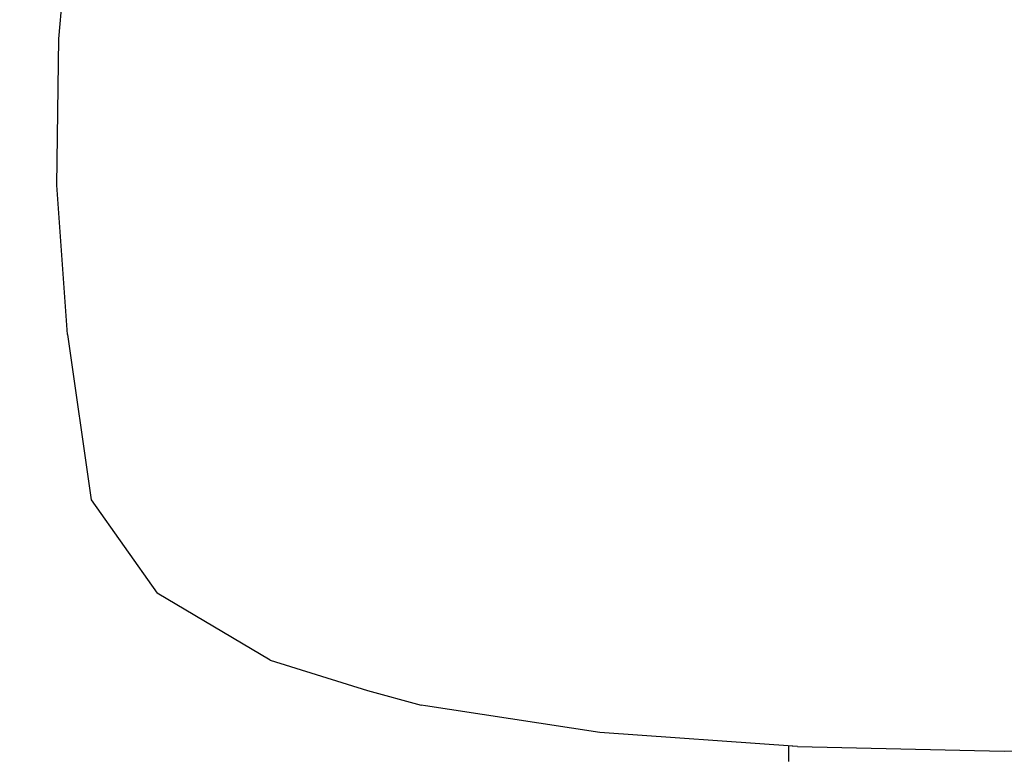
# Model space of a CAD drawing. Header units: millimetres. Extents: x -36478 to 31050, y -14815 to 11827.
# Tile 655 of 656: x -1842 to -1612, y 3901 to 4073. Entities that reach past the tile are written whole.
import ezdxf

# ---------------------------------------------------------------- set-up
doc = ezdxf.new("R2010")
doc.units = ezdxf.units.MM
doc.header["$MEASUREMENT"] = 0
doc.linetypes.add('Wipeout_Contour', pattern=[1000, 0, -1000])
for name, color, linetype in [('Nové_Interiér - nábytek', 7, 'Continuous'), ('Nové_Kóty - SP', 7, 'Continuous'), ('Nové_Výplně - Povrchové', 7, 'Continuous')]:
    doc.layers.add(name, color=color, linetype=linetype)
doc.styles.add('GENEROVANÝ_STYL_2', font='txt')
doc.dimstyles.new('GENEROVANÝ_STYL__1', dxfattribs={"dimtxt": 125, "dimasz": 190, "dimexe": 0.18, "dimexo": 300, "dimgap": 0, "dimtad": 1, "dimdec": 0, "dimzin": 0, "dimdsep": 46, "dimtxsty": 'GENEROVANÝ_STYL_2', "dimblk": 'ARROWHEAD_6', "dimblk1": 'ARROWHEAD_6', "dimblk2": 'ARROWHEAD_6', "dimcen": 0.09, "dimclrd": 1, "dimclre": 1, "dimclrt": 1, "dimazin": 0, "dimtfac": 1, "dimtdec": 4, "dimtmove": 0, "dimatfit": 3, "dimfxl": 1, "dimtolj": 1, "dimtzin": 0, "dimarcsym": 0})

# ---------------------------------------------------------------- blocks, each defined once
blk = doc.blocks.new('*D6333')
at = {"layer": 'Nové_Kóty - SP', "color": 1, "linetype": 'Continuous', "lineweight": 25}
for p, q in [((1592.49, 10900.32), (1592.49, 11050.32)), ((1692.49, 10800.32), (1492.49, 11000.32)), ((1779.99, 10900.32), (1292.49, 10900.32)), ((1592.49, 200), (1592.49, 10900.32)), ((1492.49, 300), (1692.49, 100)), ((1779.99, 200), (1292.49, 200)), ((1592.49, -398.51), (1592.49, 200))]:
    blk.add_line(p, q, dxfattribs=at)
at = {"layer": 'Nové_Kóty - SP', "color": 1, "lineweight": 25, "insert": (1567.49, 5289.02), "char_height": 125, "attachment_point": 7, "rotation": 90, "style": 'GENEROVANÝ_STYL_2'}
blk.add_mtext('\\A1;{\\pql;\\fArial|b0|i0|c0|p38;10\xa0700}', dxfattribs=at)
blk = doc.blocks.new('ARROWHEAD_6')
at = {"color": 0, "linetype": 'Continuous', "lineweight": 0}
for p, q in [((-0.5, -0.5), (0.5, 0.5)), ((0, 0), (-1, 0))]:
    blk.add_line(p, q, dxfattribs=at)
blk = doc.blocks.new('*D6426')
at = {"layer": 'Nové_Kóty - SP', "color": 1, "linetype": 'Continuous', "lineweight": 25}
for p, q in [((-3281.3, 5680), (-3081.3, 5480)), ((-2993.8, 5580), (-3481.3, 5580)), ((-3181.3, 3480), (-3181.3, 5580)), ((-3281.3, 3580), (-3081.3, 3380)), ((-2881.3, 3480), (-3368.8, 3480))]:
    blk.add_line(p, q, dxfattribs=at)
at = {"layer": 'Nové_Kóty - SP', "color": 1, "lineweight": 25, "insert": (-3206.3, 4316.29), "char_height": 125, "attachment_point": 7, "rotation": 90, "style": 'GENEROVANÝ_STYL_2'}
blk.add_mtext('\\A1;{\\pql;\\fArial|b0|i0|c0|p38;2\xa0100}', dxfattribs=at)
blk = doc.blocks.new('*D6432')
at = {"layer": 'Nové_Kóty - SP', "color": 1, "linetype": 'Continuous', "lineweight": 25}
for p, q in [((-4619.03, 6279.62), (-4819.03, 6479.62)), ((-4419.03, 6379.62), (-4906.53, 6379.62)), ((-4719.03, 3480), (-4719.03, 6379.62)), ((-4819.03, 3580), (-4619.03, 3380)), ((-4419.03, 3480), (-4906.53, 3480))]:
    blk.add_line(p, q, dxfattribs=at)
at = {"layer": 'Nové_Kóty - SP', "color": 1, "lineweight": 25, "char_height": 125, "attachment_point": 7, "rotation": 90, "style": 'GENEROVANÝ_STYL_2'}
for s, insert in [('\\A1;{\\pql;\\fArial|b0|i0|c0|p38;100}', (-4744.03, 5995.04)), ('\\A1;{\\pql;\\fArial|b0|i0|c0|p38;2\xa0900}', (-4744.03, 4573.81))]:
    blk.add_mtext(s, dxfattribs=dict(at, insert=insert))
blk = doc.blocks.new('*D6441')
at = {"layer": 'Nové_Kóty - SP', "color": 1, "linetype": 'Continuous', "lineweight": 25}
for p, q in [((-2766.08, 6230), (-2766.08, 6380)), ((-2666.08, 6130), (-2866.08, 6330)), ((-2466.08, 6230), (-2953.58, 6230)), ((-2766.08, 3480), (-2766.08, 6230)), ((-2866.08, 3580), (-2666.08, 3380)), ((-2666.08, 3330.35), (-2866.08, 3530.35)), ((-2466.08, 3480), (-2953.58, 3480))]:
    blk.add_line(p, q, dxfattribs=at)
at = {"layer": 'Nové_Kóty - SP', "color": 1, "lineweight": 25, "char_height": 125, "attachment_point": 7, "rotation": 90, "style": 'GENEROVANÝ_STYL_2'}
for s, insert in [('\\A1;{\\pql;\\fArial|b0|i0|c0|p38;2\xa0750}', (-2791.08, 4641.29)), ('\\A1;{\\pql;\\fArial|b0|i0|c0|p38;50}', (-2613.27, 3511.34))]:
    blk.add_mtext(s, dxfattribs=dict(at, insert=insert))

msp = doc.modelspace()

# ---------------------------------------------------------------- wipeouts: each hides what was drawn before it
at = {"color": 254, "linetype": 'Wipeout_Contour', "lineweight": 0, "ltscale": 13419.713691}
msp.add_wipeout([(-1829.15, 4105.42), (-1832.45, 4068.65), (-1825.09, 4073.14)], dxfattribs=at).dxf.layer = 'Nové_Výplně - Povrchové'
at = {"color": 254, "linetype": 'Wipeout_Contour', "lineweight": 0, "ltscale": 13101.832972}
msp.add_wipeout([(-1611.53, 4054.17), (-1540.55, 4053.01), (-1611.53, 4098.35)], dxfattribs=at).dxf.layer = 'Nové_Výplně - Povrchové'
at = {"color": 254, "linetype": 'Wipeout_Contour', "lineweight": 0, "ltscale": 12790.708784}
msp.add_wipeout([(-1611.53, 3948.7), (-1538.99, 3960.88), (-1611.53, 3960.88)], dxfattribs=at).dxf.layer = 'Nové_Výplně - Povrchové'
at = {"color": 254, "linetype": 'Wipeout_Contour', "lineweight": 0, "ltscale": 12882.797201}
msp.add_wipeout([(-1688.43, 3946.46), (-1743.56, 3943.74), (-1686.02, 3931.6)], dxfattribs=at).dxf.layer = 'Nové_Výplně - Povrchové'

# ---------------------------------------------------------------- next in the draw order: wipeouts: each hides what was drawn before it
at = {"color": 254, "linetype": 'Wipeout_Contour', "lineweight": 0, "ltscale": 13454.44647}
msp.add_wipeout([(-1825.09, 4073.14), (-1821.49, 4110.82), (-1829.15, 4105.42)], dxfattribs=at).dxf.layer = 'Nové_Výplně - Povrchové'
at = {"color": 254, "linetype": 'Wipeout_Contour', "lineweight": 0, "ltscale": 13117.741862}
msp.add_wipeout([(-1542.57, 4096.61), (-1611.53, 4098.35), (-1540.55, 4053.01)], dxfattribs=at).dxf.layer = 'Nové_Výplně - Povrchové'
at = {"color": 254, "linetype": 'Wipeout_Contour', "lineweight": 0, "ltscale": 13324.200309}
msp.add_wipeout([(-1832.45, 4068.65), (-1832.93, 4034.42), (-1826.21, 4037.41)], dxfattribs=at).dxf.layer = 'Nové_Výplně - Povrchové'
at = {"color": 254, "linetype": 'Wipeout_Contour', "lineweight": 0, "ltscale": 12748.445951}
msp.add_wipeout([(-1538.99, 3960.88), (-1611.53, 3948.7), (-1534.64, 3946.46)], dxfattribs=at).dxf.layer = 'Nové_Výplně - Povrchové'
at = {"color": 254, "linetype": 'Wipeout_Contour', "lineweight": 0, "ltscale": 12931.099513}
msp.add_wipeout([(-1743.56, 3943.74), (-1780.05, 3941.19), (-1736.53, 3927.35)], dxfattribs=at).dxf.layer = 'Nové_Výplně - Povrchové'

# ---------------------------------------------------------------- next in the draw order: wipeouts: each hides what was drawn before it
at = {"color": 254, "linetype": 'Wipeout_Contour', "lineweight": 0, "ltscale": 13357.311251}
msp.add_wipeout([(-1826.21, 4037.41), (-1825.09, 4073.14), (-1832.45, 4068.65)], dxfattribs=at).dxf.layer = 'Nové_Výplně - Povrchové'
at = {"color": 254, "linetype": 'Wipeout_Contour', "lineweight": 0, "ltscale": 13226.604147}
msp.add_wipeout([(-1832.93, 4034.42), (-1830.45, 3999.55), (-1824.64, 4000.89)], dxfattribs=at).dxf.layer = 'Nové_Výplně - Povrchové'
at = {"color": 254, "linetype": 'Wipeout_Contour', "lineweight": 0, "ltscale": 12752.220567}
msp.add_wipeout([(-1611.53, 3935.71), (-1534.64, 3946.46), (-1611.53, 3948.7)], dxfattribs=at).dxf.layer = 'Nové_Výplně - Povrchové'
at = {"color": 254, "linetype": 'Wipeout_Contour', "lineweight": 0, "ltscale": 12883.618091}
msp.add_wipeout([(-1743.56, 3943.74), (-1736.53, 3927.35), (-1686.02, 3931.6)], dxfattribs=at).dxf.layer = 'Nové_Výplně - Povrchové'
at = {"color": 254, "linetype": 'Wipeout_Contour', "lineweight": 0, "ltscale": 12960.375383}
msp.add_wipeout([(-1780.05, 3941.19), (-1800.99, 3939.42), (-1767.43, 3924.2)], dxfattribs=at).dxf.layer = 'Nové_Výplně - Povrchové'

# ---------------------------------------------------------------- next in the draw order: wipeouts: each hides what was drawn before it
at = {"color": 254, "linetype": 'Wipeout_Contour', "lineweight": 0, "ltscale": 13420.806169}
msp.add_wipeout([(-1821.49, 4110.82), (-1825.09, 4073.14), (-1807.01, 4079.28)], dxfattribs=at).dxf.layer = 'Nové_Výplně - Povrchové'
at = {"color": 254, "linetype": 'Wipeout_Contour', "lineweight": 0, "ltscale": 13260.317912}
msp.add_wipeout([(-1824.64, 4000.89), (-1826.21, 4037.41), (-1832.93, 4034.42)], dxfattribs=at).dxf.layer = 'Nové_Výplně - Povrchové'
at = {"color": 254, "linetype": 'Wipeout_Contour', "lineweight": 0, "ltscale": 12845.753993}
msp.add_wipeout([(-1611.53, 3960.88), (-1684.07, 3960.88), (-1611.53, 3948.7)], dxfattribs=at).dxf.layer = 'Nové_Výplně - Povrchové'
at = {"color": 254, "linetype": 'Wipeout_Contour', "lineweight": 0, "ltscale": 12922.147825}
msp.add_wipeout([(-1780.05, 3941.19), (-1767.43, 3924.2), (-1736.53, 3927.35)], dxfattribs=at).dxf.layer = 'Nové_Výplně - Povrchové'
at = {"color": 254, "linetype": 'Wipeout_Contour', "lineweight": 0, "ltscale": 12976.308192}
msp.add_wipeout([(-1800.99, 3939.42), (-1809.49, 3939.06), (-1783.06, 3923.4)], dxfattribs=at).dxf.layer = 'Nové_Výplně - Povrchové'
at = {"color": 254, "linetype": 'Wipeout_Contour', "lineweight": 0, "ltscale": 12715.534694}
msp.add_wipeout([(-1611.53, 3923.23), (-1537.04, 3931.6), (-1611.53, 3935.71)], dxfattribs=at).dxf.layer = 'Nové_Výplně - Povrchové'

# ---------------------------------------------------------------- next in the draw order: wipeouts: each hides what was drawn before it
at = {"color": 254, "linetype": 'Wipeout_Contour', "lineweight": 0, "ltscale": 13321.90791}
msp.add_wipeout([(-1825.09, 4073.14), (-1826.21, 4037.41), (-1808.98, 4041.49)], dxfattribs=at).dxf.layer = 'Nové_Výplně - Povrchové'
at = {"color": 254, "linetype": 'Wipeout_Contour', "lineweight": 0, "ltscale": 12708.553183}
msp.add_wipeout([(-1534.64, 3946.46), (-1611.53, 3935.71), (-1537.04, 3931.6)], dxfattribs=at).dxf.layer = 'Nové_Výplně - Povrchové'
at = {"color": 254, "linetype": 'Wipeout_Contour', "lineweight": 0, "ltscale": 12944.604607}
msp.add_wipeout([(-1800.99, 3939.42), (-1783.06, 3923.4), (-1767.43, 3924.2)], dxfattribs=at).dxf.layer = 'Nové_Výplně - Povrchové'
at = {"color": 254, "linetype": 'Wipeout_Contour', "lineweight": 0, "ltscale": 12835.122139}
msp.add_wipeout([(-1686.02, 3931.6), (-1736.53, 3927.35), (-1679.01, 3918.2)], dxfattribs=at).dxf.layer = 'Nové_Výplně - Povrchové'
at = {"color": 254, "linetype": 'Wipeout_Contour', "lineweight": 0, "ltscale": 12684.096528}
msp.add_wipeout([(-1611.53, 3912.59), (-1544.05, 3918.2), (-1611.53, 3923.23)], dxfattribs=at).dxf.layer = 'Nové_Výplně - Povrchové'

# ---------------------------------------------------------------- next in the draw order: wipeouts: each hides what was drawn before it
at = {"color": 254, "linetype": 'Wipeout_Contour', "lineweight": 0, "ltscale": 13353.284787}
msp.add_wipeout([(-1808.98, 4041.49), (-1807.01, 4079.28), (-1825.09, 4073.14)], dxfattribs=at).dxf.layer = 'Nové_Výplně - Povrchové'
at = {"color": 254, "linetype": 'Wipeout_Contour', "lineweight": 0, "ltscale": 13220.325141}
msp.add_wipeout([(-1826.21, 4037.41), (-1824.64, 4000.89), (-1808.61, 4002.72)], dxfattribs=at).dxf.layer = 'Nové_Výplně - Povrchové'
at = {"color": 254, "linetype": 'Wipeout_Contour', "lineweight": 0, "ltscale": 12860.914108}
msp.add_wipeout([(-1684.07, 3960.88), (-1688.43, 3946.46), (-1611.53, 3948.7)], dxfattribs=at).dxf.layer = 'Nové_Výplně - Povrchové'
at = {"color": 254, "linetype": 'Wipeout_Contour', "lineweight": 0, "ltscale": 12674.194892}
msp.add_wipeout([(-1537.04, 3931.6), (-1611.53, 3923.23), (-1544.05, 3918.2)], dxfattribs=at).dxf.layer = 'Nové_Výplně - Povrchové'
at = {"color": 254, "linetype": 'Wipeout_Contour', "lineweight": 0, "ltscale": 12874.71366}
msp.add_wipeout([(-1736.53, 3927.35), (-1767.43, 3924.2), (-1722.57, 3914.13)], dxfattribs=at).dxf.layer = 'Nové_Výplně - Povrchové'
at = {"color": 254, "linetype": 'Wipeout_Contour', "lineweight": 0, "ltscale": 12661.345883}
msp.add_wipeout([(-1611.53, 3905.12), (-1553.5, 3908.13), (-1611.53, 3912.59)], dxfattribs=at).dxf.layer = 'Nové_Výplně - Povrchové'

# ---------------------------------------------------------------- next in the draw order: wipeouts: each hides what was drawn before it
at = {"color": 254, "linetype": 'Wipeout_Contour', "lineweight": 0, "ltscale": 13252.014769}
msp.add_wipeout([(-1808.61, 4002.72), (-1808.98, 4041.49), (-1826.21, 4037.41)], dxfattribs=at).dxf.layer = 'Nové_Výplně - Povrchové'
at = {"color": 254, "linetype": 'Wipeout_Contour', "lineweight": 0, "ltscale": 12863.538333}
msp.add_wipeout([(-1539.23, 4007.89), (-1611.53, 4008.41), (-1538.99, 3960.88)], dxfattribs=at).dxf.layer = 'Nové_Výplně - Povrchové'
at = {"color": 254, "linetype": 'Wipeout_Contour', "lineweight": 0, "ltscale": 12923.092663}
msp.add_wipeout([(-1684.07, 3960.88), (-1739.34, 3960.88), (-1688.43, 3946.46)], dxfattribs=at).dxf.layer = 'Nové_Výplně - Povrchové'
at = {"color": 254, "linetype": 'Wipeout_Contour', "lineweight": 0, "ltscale": 12833.061606}
msp.add_wipeout([(-1736.53, 3927.35), (-1722.57, 3914.13), (-1679.01, 3918.2)], dxfattribs=at).dxf.layer = 'Nové_Výplně - Povrchové'
at = {"color": 254, "linetype": 'Wipeout_Contour', "lineweight": 0, "ltscale": 12899.291877}
msp.add_wipeout([(-1767.43, 3924.2), (-1783.06, 3923.4), (-1747.81, 3912.89)], dxfattribs=at).dxf.layer = 'Nové_Výplně - Povrchové'
at = {"color": 254, "linetype": 'Wipeout_Contour', "lineweight": 0, "ltscale": 12648.59755}
msp.add_wipeout([(-1544.05, 3918.2), (-1611.53, 3912.59), (-1553.5, 3908.13)], dxfattribs=at).dxf.layer = 'Nové_Výplně - Povrchové'
at = {"color": 254, "linetype": 'Wipeout_Contour', "lineweight": 0, "ltscale": 12650.761777}
msp.add_wipeout([(-1611.53, 3905.12), (-1611.53, 3902.15), (-1563.24, 3903.27)], dxfattribs=at).dxf.layer = 'Nové_Výplně - Povrchové'

# ---------------------------------------------------------------- next in the draw order: wipeouts: each hides what was drawn before it
at = {"color": 254, "linetype": 'Wipeout_Contour', "lineweight": 0, "ltscale": 13309.165519}
msp.add_wipeout([(-1807.01, 4079.28), (-1808.98, 4041.49), (-1780.07, 4045.94)], dxfattribs=at).dxf.layer = 'Nové_Výplně - Povrchové'
at = {"color": 254, "linetype": 'Wipeout_Contour', "lineweight": 0, "ltscale": 12845.121574}
msp.add_wipeout([(-1611.53, 3960.88), (-1538.99, 3960.88), (-1611.53, 4008.41)], dxfattribs=at).dxf.layer = 'Nové_Výplně - Povrchové'
at = {"color": 254, "linetype": 'Wipeout_Contour', "lineweight": 0, "ltscale": 12980.693931}
msp.add_wipeout([(-1739.34, 3960.88), (-1779.21, 3960.88), (-1743.56, 3943.74)], dxfattribs=at).dxf.layer = 'Nové_Výplně - Povrchové'
at = {"color": 254, "linetype": 'Wipeout_Contour', "lineweight": 0, "ltscale": 12865.382704}
msp.add_wipeout([(-1767.43, 3924.2), (-1747.81, 3912.89), (-1722.57, 3914.13)], dxfattribs=at).dxf.layer = 'Nové_Výplně - Povrchové'
at = {"color": 254, "linetype": 'Wipeout_Contour', "lineweight": 0, "ltscale": 12634.829421}
msp.add_wipeout([(-1611.53, 3905.12), (-1563.24, 3903.27), (-1553.5, 3908.13)], dxfattribs=at).dxf.layer = 'Nové_Výplně - Povrchové'

# ---------------------------------------------------------------- next in the draw order: wipeouts: each hides what was drawn before it
at = {"color": 254, "linetype": 'Wipeout_Contour', "lineweight": 0, "ltscale": 13338.115101}
msp.add_wipeout([(-1780.07, 4045.94), (-1777.42, 4085.97), (-1807.01, 4079.28)], dxfattribs=at).dxf.layer = 'Nové_Výplně - Povrchové'
at = {"color": 254, "linetype": 'Wipeout_Contour', "lineweight": 0, "ltscale": 12975.624115}
msp.add_wipeout([(-1611.53, 4008.41), (-1539.23, 4007.89), (-1611.53, 4054.17)], dxfattribs=at).dxf.layer = 'Nové_Výplně - Povrchové'
at = {"color": 254, "linetype": 'Wipeout_Contour', "lineweight": 0, "ltscale": 13202.454465}
msp.add_wipeout([(-1808.98, 4041.49), (-1808.61, 4002.72), (-1780.83, 4004.72)], dxfattribs=at).dxf.layer = 'Nové_Výplně - Povrchové'
at = {"color": 254, "linetype": 'Wipeout_Contour', "lineweight": 0, "ltscale": 13020.305738}
msp.add_wipeout([(-1779.21, 3960.88), (-1805.52, 3960.88), (-1780.05, 3941.19)], dxfattribs=at).dxf.layer = 'Nové_Výplně - Povrchové'
at = {"color": 254, "linetype": 'Wipeout_Contour', "lineweight": 0, "ltscale": 12789.23102}
msp.add_wipeout([(-1679.01, 3918.2), (-1722.57, 3914.13), (-1669.56, 3908.13)], dxfattribs=at).dxf.layer = 'Nové_Výplně - Povrchové'

# ---------------------------------------------------------------- next in the draw order: wipeouts: each hides what was drawn before it
at = {"color": 254, "linetype": 'Wipeout_Contour', "lineweight": 0, "ltscale": 12992.570401}
msp.add_wipeout([(-1540.55, 4053.01), (-1611.53, 4054.17), (-1539.23, 4007.89)], dxfattribs=at).dxf.layer = 'Nové_Výplně - Povrchové'
at = {"color": 254, "linetype": 'Wipeout_Contour', "lineweight": 0, "ltscale": 13231.464698}
msp.add_wipeout([(-1780.83, 4004.72), (-1780.07, 4045.94), (-1808.98, 4041.49)], dxfattribs=at).dxf.layer = 'Nové_Výplně - Povrchové'
at = {"color": 254, "linetype": 'Wipeout_Contour', "lineweight": 0, "ltscale": 13044.199313}
msp.add_wipeout([(-1805.52, 3960.88), (-1820.13, 3960.88), (-1800.99, 3939.42)], dxfattribs=at).dxf.layer = 'Nové_Výplně - Povrchové'
at = {"color": 254, "linetype": 'Wipeout_Contour', "lineweight": 0, "ltscale": 12825.045042}
msp.add_wipeout([(-1722.57, 3914.13), (-1747.81, 3912.89), (-1706, 3906.52)], dxfattribs=at).dxf.layer = 'Nové_Výplně - Povrchové'

# ---------------------------------------------------------------- next in the draw order: wipeouts: each hides what was drawn before it
at = {"color": 254, "linetype": 'Wipeout_Contour', "lineweight": 0, "ltscale": 13282.824671}
msp.add_wipeout([(-1777.42, 4085.97), (-1780.07, 4045.94), (-1738.3, 4050.03)], dxfattribs=at).dxf.layer = 'Nové_Výplně - Povrchové'
at = {"color": 254, "linetype": 'Wipeout_Contour', "lineweight": 0, "ltscale": 13055.296119}
msp.add_wipeout([(-1820.13, 3960.88), (-1824.89, 3960.88), (-1809.49, 3939.06)], dxfattribs=at).dxf.layer = 'Nové_Výplně - Povrchové'
at = {"color": 254, "linetype": 'Wipeout_Contour', "lineweight": 0, "ltscale": 12888.77427}
msp.add_wipeout([(-1747.81, 3912.89), (-1783.06, 3923.4), (-1760.35, 3916.36)], dxfattribs=at).dxf.layer = 'Nové_Výplně - Povrchové'
at = {"color": 254, "linetype": 'Wipeout_Contour', "lineweight": 0, "ltscale": 12788.665962}
msp.add_wipeout([(-1722.57, 3914.13), (-1706, 3906.52), (-1669.56, 3908.13)], dxfattribs=at).dxf.layer = 'Nové_Výplně - Povrchové'

# ---------------------------------------------------------------- next in the draw order: wipeouts: each hides what was drawn before it
at = {"color": 254, "linetype": 'Wipeout_Contour', "lineweight": 0, "ltscale": 13308.57886}
msp.add_wipeout([(-1738.3, 4050.03), (-1735.52, 4092.11), (-1777.42, 4085.97)], dxfattribs=at).dxf.layer = 'Nové_Výplně - Povrchové'
at = {"color": 254, "linetype": 'Wipeout_Contour', "lineweight": 0, "ltscale": 13170.40097}
msp.add_wipeout([(-1780.07, 4045.94), (-1780.83, 4004.72), (-1739.75, 4006.55)], dxfattribs=at).dxf.layer = 'Nové_Výplně - Povrchové'
at = {"color": 254, "linetype": 'Wipeout_Contour', "lineweight": 0, "ltscale": 12754.391999}
msp.add_wipeout([(-1669.56, 3908.13), (-1706, 3906.52), (-1659.83, 3903.27)], dxfattribs=at).dxf.layer = 'Nové_Výplně - Povrchové'

# ---------------------------------------------------------------- next in the draw order: wipeouts: each hides what was drawn before it
at = {"color": 254, "linetype": 'Wipeout_Contour', "lineweight": 0, "ltscale": 13196.062902}
msp.add_wipeout([(-1739.75, 4006.55), (-1738.3, 4050.03), (-1780.07, 4045.94)], dxfattribs=at).dxf.layer = 'Nové_Výplně - Povrchové'
at = {"color": 254, "linetype": 'Wipeout_Contour', "lineweight": 0, "ltscale": 12688.001395}
msp.add_wipeout([(-1611.53, 3902.15), (-1611.53, 3905.12), (-1659.83, 3903.27)], dxfattribs=at).dxf.layer = 'Nové_Výplně - Povrchové'

# ---------------------------------------------------------------- next in the draw order: wipeouts: each hides what was drawn before it
at = {"color": 254, "linetype": 'Wipeout_Contour', "lineweight": 0, "ltscale": 13240.052529}
msp.add_wipeout([(-1735.52, 4092.11), (-1738.3, 4050.03), (-1682.51, 4053.01)], dxfattribs=at).dxf.layer = 'Nové_Výplně - Povrchové'
at = {"color": 254, "linetype": 'Wipeout_Contour', "lineweight": 0, "ltscale": 12705.965774}
msp.add_wipeout([(-1611.53, 3905.12), (-1611.53, 3912.59), (-1669.56, 3908.13)], dxfattribs=at).dxf.layer = 'Nové_Výplně - Povrchové'

# ---------------------------------------------------------------- next in the draw order: wipeouts: each hides what was drawn before it
at = {"color": 254, "linetype": 'Wipeout_Contour', "lineweight": 0, "ltscale": 13261.744575}
msp.add_wipeout([(-1682.51, 4053.01), (-1680.49, 4096.61), (-1735.52, 4092.11)], dxfattribs=at).dxf.layer = 'Nové_Výplně - Povrchové'
at = {"color": 254, "linetype": 'Wipeout_Contour', "lineweight": 0, "ltscale": 13121.911315}
msp.add_wipeout([(-1738.3, 4050.03), (-1739.75, 4006.55), (-1683.83, 4007.89)], dxfattribs=at).dxf.layer = 'Nové_Výplně - Povrchové'
at = {"color": 254, "linetype": 'Wipeout_Contour', "lineweight": 0, "ltscale": 12735.80583}
msp.add_wipeout([(-1611.53, 3912.59), (-1611.53, 3923.23), (-1679.01, 3918.2)], dxfattribs=at).dxf.layer = 'Nové_Výplně - Povrchové'
at = {"color": 254, "linetype": 'Wipeout_Contour', "lineweight": 0, "ltscale": 12715.674195}
msp.add_wipeout([(-1611.53, 3905.12), (-1669.56, 3908.13), (-1659.83, 3903.27)], dxfattribs=at).dxf.layer = 'Nové_Výplně - Povrchové'

# ---------------------------------------------------------------- next in the draw order: wipeouts: each hides what was drawn before it
at = {"color": 254, "linetype": 'Wipeout_Contour', "lineweight": 0, "ltscale": 13143.511617}
msp.add_wipeout([(-1683.83, 4007.89), (-1682.51, 4053.01), (-1738.3, 4050.03)], dxfattribs=at).dxf.layer = 'Nové_Výplně - Povrchové'
at = {"color": 254, "linetype": 'Wipeout_Contour', "lineweight": 0, "ltscale": 12772.407699}
msp.add_wipeout([(-1611.53, 3923.23), (-1611.53, 3935.71), (-1686.02, 3931.6)], dxfattribs=at).dxf.layer = 'Nové_Výplně - Povrchové'
at = {"color": 254, "linetype": 'Wipeout_Contour', "lineweight": 0, "ltscale": 12743.892072}
msp.add_wipeout([(-1611.53, 3912.59), (-1679.01, 3918.2), (-1669.56, 3908.13)], dxfattribs=at).dxf.layer = 'Nové_Výplně - Povrchové'
at = {"color": 254, "linetype": 'Wipeout_Contour', "lineweight": 0, "ltscale": 33774.817899}
msp.add_wipeout([(-1659.83, 3903.27), (-1661.85, 3903.41), (-1661.85, 3899.7), (-1611.53, 3900.2), (-1561.21, 3899.7), (-1561.21, 3903.41), (-1563.24, 3903.27), (-1611.53, 3902.15)], dxfattribs=at).dxf.layer = 'Nové_Výplně - Povrchové'

# ---------------------------------------------------------------- next in the draw order: wipeouts: each hides what was drawn before it
at = {"color": 254, "linetype": 'Wipeout_Contour', "lineweight": 0, "ltscale": 12944.287386}
msp.add_wipeout([(-1611.53, 3960.88), (-1611.53, 4008.41), (-1683.83, 4007.89)], dxfattribs=at).dxf.layer = 'Nové_Výplně - Povrchové'
at = {"color": 254, "linetype": 'Wipeout_Contour', "lineweight": 0, "ltscale": 12810.729253}
msp.add_wipeout([(-1611.53, 3935.71), (-1611.53, 3948.7), (-1688.43, 3946.46)], dxfattribs=at).dxf.layer = 'Nové_Výplně - Povrchové'
at = {"color": 254, "linetype": 'Wipeout_Contour', "lineweight": 0, "ltscale": 12781.71098}
msp.add_wipeout([(-1611.53, 3923.23), (-1686.02, 3931.6), (-1679.01, 3918.2)], dxfattribs=at).dxf.layer = 'Nové_Výplně - Povrchové'

# ---------------------------------------------------------------- next in the draw order: wipeouts: each hides what was drawn before it
at = {"color": 254, "linetype": 'Wipeout_Contour', "lineweight": 0, "ltscale": 12926.794072}
msp.add_wipeout([(-1683.83, 4007.89), (-1684.07, 3960.88), (-1611.53, 3960.88)], dxfattribs=at).dxf.layer = 'Nové_Výplně - Povrchové'
at = {"color": 254, "linetype": 'Wipeout_Contour', "lineweight": 0, "ltscale": 12929.92849}
msp.add_wipeout([(-1739.34, 3960.88), (-1743.56, 3943.74), (-1688.43, 3946.46)], dxfattribs=at).dxf.layer = 'Nové_Výplně - Povrchové'

# ---------------------------------------------------------------- next in the draw order: wipeouts: each hides what was drawn before it
at = {"color": 254, "linetype": 'Wipeout_Contour', "lineweight": 0, "ltscale": 13071.958352}
msp.add_wipeout([(-1611.53, 4008.41), (-1611.53, 4054.17), (-1682.51, 4053.01)], dxfattribs=at).dxf.layer = 'Nové_Výplně - Povrchové'
at = {"color": 254, "linetype": 'Wipeout_Contour', "lineweight": 0, "ltscale": 12978.11595}
msp.add_wipeout([(-1779.21, 3960.88), (-1780.05, 3941.19), (-1743.56, 3943.74)], dxfattribs=at).dxf.layer = 'Nové_Výplně - Povrchové'
at = {"color": 254, "linetype": 'Wipeout_Contour', "lineweight": 0, "ltscale": 12822.825431}
msp.add_wipeout([(-1611.53, 3935.71), (-1688.43, 3946.46), (-1686.02, 3931.6)], dxfattribs=at).dxf.layer = 'Nové_Výplně - Povrchové'

# ---------------------------------------------------------------- next in the draw order: wipeouts: each hides what was drawn before it
at = {"color": 254, "linetype": 'Wipeout_Contour', "lineweight": 0, "ltscale": 13195.039733}
msp.add_wipeout([(-1611.53, 4054.17), (-1611.53, 4098.35), (-1680.49, 4096.61)], dxfattribs=at).dxf.layer = 'Nové_Výplně - Povrchové'
at = {"color": 254, "linetype": 'Wipeout_Contour', "lineweight": 0, "ltscale": 13055.209329}
msp.add_wipeout([(-1682.51, 4053.01), (-1683.83, 4007.89), (-1611.53, 4008.41)], dxfattribs=at).dxf.layer = 'Nové_Výplně - Povrchové'
at = {"color": 254, "linetype": 'Wipeout_Contour', "lineweight": 0, "ltscale": 13008.586016}
msp.add_wipeout([(-1805.52, 3960.88), (-1800.99, 3939.42), (-1780.05, 3941.19)], dxfattribs=at).dxf.layer = 'Nové_Výplně - Povrchové'

# ---------------------------------------------------------------- next in the draw order: wipeouts: each hides what was drawn before it
at = {"color": 254, "linetype": 'Wipeout_Contour', "lineweight": 0, "ltscale": 13178.375645}
msp.add_wipeout([(-1680.49, 4096.61), (-1682.51, 4053.01), (-1611.53, 4054.17)], dxfattribs=at).dxf.layer = 'Nové_Výplně - Povrchové'
at = {"color": 254, "linetype": 'Wipeout_Contour', "lineweight": 0, "ltscale": 13025.030272}
msp.add_wipeout([(-1820.13, 3960.88), (-1809.49, 3939.06), (-1800.99, 3939.42)], dxfattribs=at).dxf.layer = 'Nové_Výplně - Povrchové'

# ---------------------------------------------------------------- next in the draw order: wipeouts: each hides what was drawn before it
at = {"color": 254, "linetype": 'Wipeout_Contour', "lineweight": 0, "ltscale": 13155.354146}
msp.add_wipeout([(-1820.13, 3960.88), (-1824.64, 4000.89), (-1830.45, 3999.55)], dxfattribs=at).dxf.layer = 'Nové_Výplně - Povrchové'

# ---------------------------------------------------------------- next in the draw order: wipeouts: each hides what was drawn before it
at = {"color": 254, "linetype": 'Wipeout_Contour', "lineweight": 0, "ltscale": 13118.201632}
msp.add_wipeout([(-1830.45, 3999.55), (-1824.89, 3960.88), (-1820.13, 3960.88)], dxfattribs=at).dxf.layer = 'Nové_Výplně - Povrchové'

# ---------------------------------------------------------------- next in the draw order: wipeouts: each hides what was drawn before it
at = {"color": 254, "linetype": 'Wipeout_Contour', "lineweight": 0, "ltscale": 13143.227177}
msp.add_wipeout([(-1805.52, 3960.88), (-1808.61, 4002.72), (-1824.64, 4000.89)], dxfattribs=at).dxf.layer = 'Nové_Výplně - Povrchové'

# ---------------------------------------------------------------- next in the draw order: wipeouts: each hides what was drawn before it
at = {"color": 254, "linetype": 'Wipeout_Contour', "lineweight": 0, "ltscale": 13108.809316}
msp.add_wipeout([(-1824.64, 4000.89), (-1820.13, 3960.88), (-1805.52, 3960.88)], dxfattribs=at).dxf.layer = 'Nové_Výplně - Povrchové'

# ---------------------------------------------------------------- next in the draw order: wipeouts: each hides what was drawn before it
at = {"color": 254, "linetype": 'Wipeout_Contour', "lineweight": 0, "ltscale": 13117.924257}
msp.add_wipeout([(-1779.21, 3960.88), (-1780.83, 4004.72), (-1808.61, 4002.72)], dxfattribs=at).dxf.layer = 'Nové_Výplně - Povrchové'

# ---------------------------------------------------------------- next in the draw order: wipeouts: each hides what was drawn before it
at = {"color": 254, "linetype": 'Wipeout_Contour', "lineweight": 0, "ltscale": 13086.873263}
msp.add_wipeout([(-1808.61, 4002.72), (-1805.52, 3960.88), (-1779.21, 3960.88)], dxfattribs=at).dxf.layer = 'Nové_Výplně - Povrchové'

# ---------------------------------------------------------------- next in the draw order: wipeouts: each hides what was drawn before it
at = {"color": 254, "linetype": 'Wipeout_Contour', "lineweight": 0, "ltscale": 13077.37322}
msp.add_wipeout([(-1739.34, 3960.88), (-1739.75, 4006.55), (-1780.83, 4004.72)], dxfattribs=at).dxf.layer = 'Nové_Výplně - Povrchové'

# ---------------------------------------------------------------- next in the draw order: wipeouts: each hides what was drawn before it
at = {"color": 254, "linetype": 'Wipeout_Contour', "lineweight": 0, "ltscale": 13050.279101}
msp.add_wipeout([(-1780.83, 4004.72), (-1779.21, 3960.88), (-1739.34, 3960.88)], dxfattribs=at).dxf.layer = 'Nové_Výplně - Povrchové'

# ---------------------------------------------------------------- next in the draw order: wipeouts: each hides what was drawn before it
at = {"color": 254, "linetype": 'Wipeout_Contour', "lineweight": 0, "ltscale": 13019.874587}
msp.add_wipeout([(-1684.07, 3960.88), (-1683.83, 4007.89), (-1739.75, 4006.55)], dxfattribs=at).dxf.layer = 'Nové_Výplně - Povrchové'

# ---------------------------------------------------------------- next in the draw order: wipeouts: each hides what was drawn before it
at = {"color": 254, "linetype": 'Wipeout_Contour', "lineweight": 0, "ltscale": 12997.312421}
msp.add_wipeout([(-1739.75, 4006.55), (-1739.34, 3960.88), (-1684.07, 3960.88)], dxfattribs=at).dxf.layer = 'Nové_Výplně - Povrchové'

# ---------------------------------------------------------------- next in the draw order: wipeouts: each hides what was drawn before it
at = {"color": 254, "linetype": 'Wipeout_Contour', "lineweight": 0, "ltscale": 120221.199004}
msp.add_wipeout([(-3462.82, 4490), (-3435.73, 4490), (-3428.73, 4490), (-3428.73, 4470), (-3435.73, 4470), (-3462.82, 4470), (-3462.82, 3480.38), (-2611, 3480.38), (-2611, 4630), (-931.16, 4630), (-931.16, 4205), (-966.16, 4205), (-966.16, 3490), (-961.16, 3490), (-961.16, 3480.38), (-850.08, 3480.38), (-850.08, 4330), (-880.08, 4330), (-880.08, 4355), (-850.05, 4355), (-850.05, 6130), (-850.08, 6130), (-850.08, 6480), (-3462.82, 6480)], dxfattribs=at).dxf.layer = 'Nové_Výplně - Povrchové'

# ---------------------------------------------------------------- next in the draw order: linework, layer by layer
at = {"layer": 'Nové_Interiér - nábytek', "color": 1, "linetype": 'Continuous', "lineweight": 25}
msp.add_line((-1611.53, 3902.15), (-1563.24, 3903.27), dxfattribs=at)

# ---------------------------------------------------------------- next in the draw order: wipeouts: each hides what was drawn before it
at = {"color": 254, "linetype": 'Wipeout_Contour', "lineweight": 0, "ltscale": 409283.539045}
msp.add_wipeout([(-2046, 4205), (-2046, 4200), (-2026, 4200), (-2026, 4171.06), (-2001, 4171.06), (-2001, 4147.06), (-2026, 4147.06), (-2026, 4036.25), (-2046, 4036.25), (-2046, 4031.25), (-2026, 4031.25), (-2026, 4002.31), (-2001, 4002.31), (-2001, 3978.31), (-2026, 3978.31), (-2026, 3867.5), (-2046, 3867.5), (-2046, 3862.5), (-2026, 3862.5), (-2026, 3833.56), (-2001, 3833.56), (-2001, 3809.56), (-2026, 3809.56), (-2026, 3698.75), (-2046, 3698.75), (-2046, 3693.75), (-2026, 3693.75), (-2026, 3664.81), (-2001, 3664.81), (-2001, 3640.81), (-2026, 3640.81), (-2026, 3530), (-2046, 3530), (-2046, 3480.38), (-1898.32, 3480.38), (-1907.39, 3487.32), (-1908.79, 3489.44), (-1912.28, 3505), (-1908.79, 3520.56), (-1907.39, 3522.68), (-1897.82, 3530), (-1887.17, 3530), (-1887.17, 3533), (-1893.87, 3533), (-1893.87, 3573), (-1884.18, 3573), (-1650.33, 3617.14), (-1641.72, 3619.88), (-1641.72, 3627.5), (-1651.79, 3627.5), (-1651.79, 3675), (-1661.85, 3675), (-1661.85, 3755), (-1671.91, 3755), (-1679.64, 3764.6), (-1872.9, 3754.53), (-1873.17, 3759.53), (-1683.51, 3769.4), (-1712.17, 3805), (-1712.17, 3808.52), (-1740.76, 3810.05), (-1759.35, 3812.47), (-1772.4, 3813.48), (-1792.28, 3816.51), (-1804.01, 3819.87), (-1823.07, 3828.66), (-1829.62, 3832.68), (-1830.88, 3834.71), (-1832.62, 3838.55), (-1836.75, 3842.13), (-1838.88, 3845.71), (-1842.48, 3859.53), (-1841.07, 3870.95), (-1834.99, 3880.14), (-1826.69, 3886.25), (-1820.61, 3888.41), (-1786.95, 3892.28), (-1776.13, 3893.69), (-1728.03, 3897.43), (-1723.37, 3897.7), (-1670.49, 3899.61), (-1661.85, 3899.7), (-1661.85, 3903.41), (-1706, 3906.52), (-1747.81, 3912.89), (-1760.35, 3916.36), (-1783.06, 3923.4), (-1809.49, 3939.06), (-1824.89, 3960.88), (-1830.45, 3999.55), (-1832.93, 4034.42), (-1832.45, 4068.65), (-1829.15, 4105.42), (-1823.13, 4147.9), (-1814.51, 4199.25), (-1813.5, 4205)], dxfattribs=at).dxf.layer = 'Nové_Výplně - Povrchové'

# ---------------------------------------------------------------- next in the draw order: linework, layer by layer
at = {"layer": 'Nové_Interiér - nábytek', "color": 1, "linetype": 'Continuous', "lineweight": 25}
for p, q in [((-1832.45, 4068.65), (-1829.15, 4105.42)), ((-1832.93, 4034.42), (-1832.45, 4068.65)), ((-1830.45, 3999.55), (-1832.93, 4034.42)), ((-1830.45, 3999.55), (-1824.89, 3960.88)), ((-1824.89, 3960.88), (-1809.49, 3939.06)), ((-1783.06, 3923.4), (-1809.49, 3939.06)), ((-1783.06, 3923.4), (-1760.35, 3916.36)), ((-1760.35, 3916.36), (-1747.81, 3912.89)), ((-1706, 3906.52), (-1747.81, 3912.89)), ((-1659.83, 3903.27), (-1706, 3906.52)), ((-1661.85, 3899.7), (-1661.85, 3903.41)), ((-1659.83, 3903.27), (-1611.53, 3902.15))]:
    msp.add_line(p, q, dxfattribs=at)

# ---------------------------------------------------------------- next in the draw order: dimensions: what is measured, and where the dimension line sits
at = {"layer": 'Nové_Kóty - SP', "color": 1, "linetype": 'Continuous', "lineweight": 25}
for base, p1, p2, picture, middle in [((1592.49, 10900.32), (-1010.08, 200), (-4354.78, 10900.32), '*D6333', (1504.99, 5551.37)), ((-4719.03, 6379.62), (-849.79, 3480), (-4695.76, 6379.62), '*D6432', (-4806.53, 4788.51)), ((-2766.08, 6230), (-849.79, 3480), (-849.79, 6230), '*D6441', (-2853.58, 4855.99)), ((-3181.3, 5580), (-849.79, 3480), (-3488.33, 5580), '*D6426', (-3268.8, 4530.99))]:
    dim = msp.add_linear_dim(base=base, p1=p1, p2=p2, angle=90, dimstyle='GENEROVANÝ_STYL__1', dxfattribs=at)
    dim.commit()
    dim.dimension.update_dxf_attribs({"geometry": picture, "text_midpoint": middle, "dimtype": 160, "text_rotation": 90})

doc.saveas('drawing.dxf')
